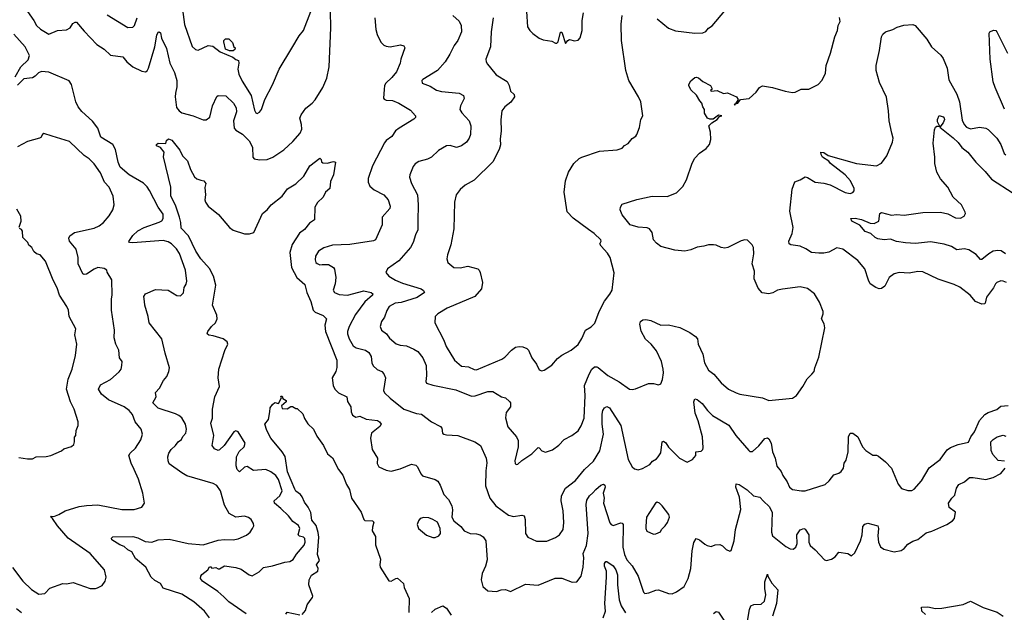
# Model space of a CAD drawing. Extents: x 1771496 to 1971148, y 471553 to 643630.
# Tile 431 of 656: x 1883542 to 1891394, y 569666 to 574391. Entities that reach past the tile are written whole.
import ezdxf

# ---------------------------------------------------------------- set-up
doc = ezdxf.new("R2010")
doc.units = 0

msp = doc.modelspace()

# ---------------------------------------------------------------- linework, layer by layer
at = {"layer": '0CON10XD'}
for points in [[(1883602.9, 574455), (1883653.3, 574385), (1883674.7, 574344.7), (1883708.6, 574315), (1883775, 574276), (1883842.5, 574305), (1883915, 574309.2), (1883943, 574327), (1883965, 574360), (1883985, 574372), (1883995, 574370), (1884055, 574298), (1884156.7, 574193.3), (1884214.2, 574155), (1884265, 574106.7), (1884365, 574094.4), (1884395.7, 574055), (1884445, 574014.4), (1884515, 573980.5), (1884545, 573975.8), (1884557.1, 573982.9), (1884568.5, 574005), (1884620, 574175), (1884635, 574267.5), (1884645, 574290), (1884655, 574293.3), (1884663.3, 574285), (1884672.7, 574242.7), (1884712.1, 574162.1), (1884739.6, 574045), (1884775, 573968.8), (1884794.5, 573905), (1884795.4, 573855), (1884782.9, 573805), (1884782, 573775), (1884791.9, 573691.9), (1884813, 573663), (1884835, 573648.5), (1884925.3, 573625.3), (1885005, 573592.5), (1885028.8, 573591.2), (1885057.5, 573612.5), (1885079.2, 573705), (1885115, 573777.5), (1885125, 573786.7), (1885185, 573783.3), (1885248, 573725), (1885269.1, 573689.1), (1885271.4, 573655), (1885247.9, 573585), (1885252.5, 573525), (1885265, 573510), (1885318.1, 573478.1), (1885372.9, 573425), (1885398.5, 573375), (1885400, 573295), (1885412.3, 573282.3), (1885455, 573274), (1885515, 573275.6), (1885560, 573295), (1885646.8, 573353.2), (1885719.7, 573420.3), (1885778.6, 573485), (1885792.4, 573517.6), (1885790, 573555), (1885776.7, 573605), (1885785, 573631.2), (1885824.2, 573685), (1885874, 573725), (1885897.6, 573752.4), (1885959.3, 573850.7), (1885992.2, 573925), (1886009.6, 574015), (1886023.3, 574325), (1886019.2, 574459.2)], [(1884841.1, 574471.1), (1884855, 574352.5), (1884916.1, 574176.1), (1884945, 574153.3), (1884965, 574146.7), (1885045, 574184), (1885080.6, 574180.6), (1885139.2, 574135), (1885241.1, 574091.1), (1885265, 574072.2), (1885286, 574065), (1885290.4, 574045), (1885280.5, 573995), (1885289.4, 573955), (1885315, 573899.5), (1885387.1, 573785), (1885415, 573670), (1885425, 573647.5), (1885435, 573642.5), (1885455, 573653.3), (1885470, 573675), (1885496.1, 573753.9), (1885557.7, 573872.3), (1885612, 573995), (1885712.5, 574162.5), (1885769.3, 574260.7), (1885805.9, 574304.1), (1885862.5, 574455)], [(1887584, 574455), (1887591.2, 574335), (1887610, 574305), (1887635, 574280), (1887685, 574243.8), (1887715, 574228.8), (1887785, 574220), (1887815, 574203.3), (1887825, 574203.8), (1887835.8, 574215), (1887855, 574290), (1887865, 574290), (1887895, 574200), (1887912.5, 574225), (1887925, 574232.5), (1887965, 574223.3), (1887995, 574227.5), (1888010, 574245), (1888026.1, 574303.9), (1888028, 574385), (1888038, 574445)], [(1888625, 574396.7), (1888715, 574323.8), (1888771.7, 574301.7), (1888925, 574284), (1888990, 574285), (1889013, 574297), (1889035, 574322.5), (1889065, 574342.5), (1889165, 574462.5)], [(1884238.9, 574428.9), (1884405, 574328), (1884445, 574330), (1884457, 574343), (1884478.6, 574405)], [(1886374.4, 574405), (1886382.6, 574312.6), (1886393.2, 574273.2), (1886422.5, 574212.5), (1886445, 574187.5), (1886465, 574178.9), (1886495.5, 574174.5), (1886579.7, 574189.7), (1886605, 574181.2), (1886614, 574165), (1886580.8, 574075), (1886576.9, 574045), (1886545.4, 573975), (1886509.6, 573930.4), (1886460.8, 573885), (1886450.8, 573865), (1886447.5, 573835), (1886443.8, 573765), (1886448.3, 573758.3), (1886465, 573748.8), (1886515, 573745.8), (1886566.4, 573726.4), (1886658.3, 573668.3), (1886698, 573625), (1886697.9, 573612.1), (1886685, 573597.1), (1886566.7, 573525), (1886538.8, 573505), (1886509.7, 573460.3), (1886465, 573428.8), (1886450.3, 573409.7), (1886354.2, 573225), (1886320, 573125), (1886319.4, 573095), (1886333, 573063), (1886368, 573035), (1886445, 572994), (1886480, 572955), (1886496, 572905), (1886494, 572885), (1886433.2, 572816.8), (1886433.1, 572755), (1886378.8, 572635), (1886362.5, 572627.5), (1886175, 572597.3), (1886035, 572592), (1885966.9, 572573.1), (1885925.5, 572544.5), (1885901.9, 572505), (1885896.7, 572475), (1885902.9, 572455), (1885915, 572445.6), (1885935, 572437.5), (1885955, 572438.2), (1886005, 572438.2), (1886044.2, 572415), (1886052.8, 572402.8), (1886061.5, 572335), (1886056.9, 572285), (1886040.8, 572235), (1886051.2, 572215), (1886090.4, 572200.4), (1886155, 572195.3), (1886285, 572229.2), (1886345, 572215.6), (1886358, 572205), (1886354, 572195), (1886295, 572141.9), (1886220.6, 572039.4), (1886168.5, 571945), (1886156.7, 571905), (1886157.1, 571885), (1886168.2, 571845), (1886200.4, 571790.4), (1886223.8, 571775), (1886298.8, 571755), (1886325, 571738.1), (1886345.4, 571705), (1886349.5, 571655), (1886360, 571630), (1886392.2, 571602.2), (1886430, 571585), (1886445, 571567.5), (1886460, 571535), (1886442, 571435), (1886452, 571415), (1886495, 571374.4), (1886605, 571286.7), (1886705, 571250.8), (1886745, 571245.7), (1886825, 571184), (1886896.6, 571146.6), (1886907.1, 571135), (1886914.3, 571095), (1886925, 571087.5), (1886945, 571080), (1887035.7, 571075.7), (1887172.5, 571025), (1887215.7, 570995.7), (1887262.5, 570895), (1887267.4, 570857.4), (1887258.9, 570795), (1887255.5, 570675), (1887291.4, 570575), (1887340, 570515), (1887440.2, 570440.2), (1887478.7, 570428.7), (1887545, 570439.2), (1887564, 570434), (1887572.5, 570405), (1887576.2, 570295), (1887593.9, 570263.9), (1887664.3, 570234.3), (1887695, 570232.5), (1887745, 570234.2), (1887815, 570262), (1887846.2, 570285), (1887876, 570325), (1887882.3, 570382.3), (1887875.7, 570475), (1887859.4, 570555), (1887863.1, 570595), (1887894.7, 570655.3), (1887975, 570717.5), (1888047.1, 570805), (1888118.8, 570871.2), (1888167.8, 570952.2), (1888197.5, 571085), (1888186.2, 571165), (1888186.4, 571245), (1888192.7, 571275), (1888205, 571295.8), (1888225, 571306), (1888245, 571295.8), (1888335.3, 571155.3), (1888394.7, 570884.7)], [(1886995, 574423.1), (1887045, 574379.2), (1887063.1, 574345), (1887064.3, 574294.3), (1887036.7, 574225), (1887005.4, 574184.6), (1886973.1, 574115), (1886935.5, 574054.5), (1886873.3, 573986.7), (1886757.5, 573915), (1886747.5, 573905), (1886752.5, 573885), (1886815, 573860), (1886865, 573829.2), (1886905, 573819.4), (1887045.5, 573805.5), (1887081.2, 573785), (1887087, 573763), (1887055.8, 573705), (1887052.5, 573675), (1887067, 573647), (1887127.1, 573585), (1887138.9, 573545), (1887137.8, 573475), (1887126.9, 573445), (1887105.8, 573415), (1887065.7, 573384.3), (1887025, 573372), (1886975, 573387.5), (1886945, 573385.8), (1886882.1, 573347.9), (1886826.2, 573295), (1886795, 573279.4), (1886725, 573261.4), (1886695, 573240.8), (1886679.1, 573220.9), (1886652.9, 573155), (1886650.8, 573135), (1886665.8, 573085), (1886713.5, 572993.5), (1886719.4, 572915), (1886715.8, 572785.8), (1886717.5, 572715), (1886697.5, 572675), (1886680.6, 572615), (1886658.6, 572575), (1886565, 572468), (1886473.8, 572405), (1886461.2, 572375), (1886486.6, 572346.6), (1886538, 572315), (1886595, 572290.9), (1886744.5, 572244.5), (1886762.9, 572232.9), (1886768.8, 572215), (1886712.5, 572175), (1886585, 572136.7), (1886535, 572129.6), (1886488, 572105), (1886468.3, 572071.7), (1886449.8, 572020.2), (1886427.1, 571985), (1886416, 571945), (1886428, 571915), (1886466.3, 571886.3), (1886491.3, 571851.3), (1886545, 571807.5), (1886575, 571795.6), (1886625, 571791.4), (1886685, 571762.9), (1886715.8, 571745), (1886755.4, 571695.4), (1886783.5, 571635), (1886785.7, 571555), (1886780, 571505), (1886785, 571493.8), (1886835, 571475.7), (1887020.7, 571440.7), (1887145, 571389.2), (1887175, 571392.5), (1887275, 571425.8), (1887315, 571425.7), (1887385, 571383.8), (1887416.1, 571376.1), (1887447.9, 571347.9), (1887455.7, 571335), (1887455.7, 571305), (1887421.3, 571258.7), (1887417, 571217), (1887435.7, 571145), (1887504, 571065), (1887517.5, 571035), (1887517.5, 570985), (1887490, 570875), (1887493, 570853), (1887500, 570845), (1887515, 570847.5), (1887545, 570876.7), (1887625, 570930), (1887675, 570980), (1887685, 570977.5), (1887705, 570952.5), (1887733.6, 570943.6), (1887789.3, 570960.7), (1887841.7, 570998.3), (1887883.3, 571045), (1887944.1, 571075.9), (1887995, 571113.8), (1888018.3, 571151.7), (1888042.9, 571215), (1888050.4, 571395), (1888046.8, 571475), (1888082.9, 571565), (1888105, 571604.2), (1888125, 571621.9), (1888145, 571624.3), (1888155, 571618.6), (1888233.1, 571553.1), (1888322.9, 571502.9), (1888405, 571443.8), (1888425, 571441.2), (1888452.3, 571447.7), (1888555, 571491.2), (1888595, 571491.2), (1888635, 571480), (1888655, 571487.5), (1888667.9, 571522.1), (1888675.6, 571575), (1888674.3, 571605.7), (1888659.1, 571665), (1888619.5, 571749.5), (1888578.1, 571805), (1888533.4, 571843.4), (1888497.4, 571907.4), (1888487, 571963), (1888491.4, 571985), (1888511.5, 571998.5), (1888535, 572000.6), (1888575, 571992), (1888655, 571956), (1888715, 571958), (1888805.7, 571935.7), (1888887, 571897), (1888930, 571865), (1888946.2, 571845), (1888951.2, 571805), (1888989.4, 571725), (1889001.8, 571655), (1889035.4, 571595.4), (1889076, 571565), (1889135.8, 571495), (1889195.4, 571445.4), (1889254.5, 571414.5), (1889285, 571405.7), (1889465, 571377.1), (1889515, 571354.4), (1889705, 571373.3), (1889737.5, 571395), (1889786.7, 571465), (1889821.7, 571528.3), (1889860, 571565), (1889877.5, 571585), (1889882.5, 571615), (1889915, 571700), (1889961.2, 571935), (1889958, 571965), (1889936.7, 572005), (1889950, 572045), (1889950, 572065), (1889919.5, 572139.5), (1889880, 572205), (1889825, 572248.8), (1889765, 572261.2), (1889625, 572243.3), (1889585, 572233.8), (1889547.1, 572212.9), (1889515.4, 572204.6), (1889463.6, 572213.6), (1889430.4, 572250.4), (1889398.6, 572325), (1889401.1, 572385), (1889382.9, 572445), (1889395.7, 572525), (1889393.3, 572575), (1889383.3, 572595), (1889345, 572633.8), (1889325, 572636), (1889295, 572628.6), (1889190, 572575), (1889165, 572570), (1889135, 572574.3), (1889095, 572592.9), (1889075.5, 572595.5), (1889035, 572594.4), (1888997.5, 572585), (1888945, 572576.7), (1888892.5, 572555), (1888845, 572545.6), (1888765, 572552.5), (1888655, 572582.5), (1888618.7, 572608.7), (1888595.8, 572635), (1888585.6, 572695), (1888565, 572722), (1888545, 572732), (1888475, 572736.9), (1888410, 572755), (1888345, 572836), (1888331.5, 572875), (1888333.1, 572895), (1888345, 572919.2), (1888462, 572958), (1888585, 572983.3), (1888705, 572981.2), (1888780.5, 573009.5), (1888829.1, 573060.9), (1888860, 573115), (1888904.5, 573245.5), (1888925, 573286.7), (1888962.7, 573327.3), (1889015, 573363.3), (1889042.5, 573395), (1889052.5, 573435), (1889051.2, 573495), (1889036.2, 573545), (1889060.6, 573569.4), (1889102.5, 573595), (1889121.7, 573618.3), (1889140, 573625), (1889115, 573630), (1889071.7, 573598.3), (1889045, 573596.7), (1889027.5, 573605), (1889003.8, 573645), (1889003.3, 573675), (1888990, 573695), (1888982.5, 573725), (1888965, 573742.5), (1888939.3, 573789.3), (1888895, 573832.5), (1888877.5, 573865), (1888877.5, 573875), (1888895, 573902.5), (1888925, 573930), (1888935, 573933.3), (1888955, 573926), (1888988.8, 573898.8), (1889050, 573865), (1889060, 573845), (1889060, 573835), (1889050, 573825), (1889055, 573820), (1889105, 573826.7), (1889153, 573803), (1889185, 573806.2), (1889257.5, 573775), (1889270, 573755), (1889250, 573720), (1889240, 573715), (1889245, 573710), (1889250, 573720), (1889267.5, 573725), (1889290, 573755), (1889358.3, 573761.7), (1889415, 573812.5), (1889440.5, 573849.5), (1889465, 573863.3), (1889545, 573851.2), (1889645, 573820), (1889705, 573810), (1889725, 573812.5), (1889773.6, 573836.4), (1889835, 573837.5), (1889910, 573875), (1889941.7, 573908.3), (1889966.7, 573965), (1889973.9, 574026.1), (1890008.8, 574125), (1890042, 574255), (1890063.8, 574305), (1890068.8, 574345), (1890084, 574375), (1890079.3, 574409.3)], [(1887317.8, 574405), (1887301.9, 574295), (1887295.6, 574175), (1887260, 574075), (1887261.2, 574055), (1887271.2, 574035), (1887295, 574006.7), (1887342.1, 573952.1), (1887428.2, 573898.2), (1887446.2, 573865), (1887455, 573820), (1887483.8, 573793.8), (1887488, 573775), (1887457.7, 573732.3), (1887409.2, 573695), (1887385.8, 573665), (1887377.9, 573592.1), (1887382.2, 573505), (1887373, 573437), (1887377, 573393), (1887364.3, 573355), (1887315, 573256.2), (1887165, 573110), (1887095, 573071.2), (1887053, 573037), (1887021.2, 572995), (1887009.2, 572935), (1887004.2, 572724.2), (1886980.8, 572595), (1886952.5, 572515), (1886948.8, 572485), (1886956.7, 572455), (1887002.5, 572415), (1887055, 572412.5), (1887115, 572425.8), (1887195, 572404), (1887206, 572395), (1887214.5, 572374.5), (1887231.4, 572295), (1887223.5, 572245), (1887172.5, 572185), (1886949.4, 572090.6), (1886875, 572046), (1886855.9, 572024.1), (1886852.5, 571975), (1886923.3, 571835), (1886942.2, 571785), (1887009.2, 571675), (1887065, 571629.4), (1887122, 571622), (1887165, 571600.6), (1887185, 571600.5), (1887386.2, 571683.8), (1887410.2, 571699.8), (1887462.9, 571757.1), (1887495, 571779.2), (1887525, 571786.4), (1887555, 571782.2), (1887585, 571768.5), (1887599.1, 571755), (1887625, 571695.8), (1887661.9, 571645), (1887685, 571600), (1887705, 571590), (1887725, 571596.2), (1887785, 571636.7), (1887829.5, 571690.5), (1887864.3, 571715.7), (1887940, 571755), (1887995, 571801.2), (1888025, 571850), (1888053.3, 571915), (1888098.8, 571941.2), (1888129.2, 571970.8), (1888163.8, 572065), (1888205, 572147.5), (1888248.8, 572201.2), (1888265.9, 572234.1), (1888281.7, 572371.7), (1888251.2, 572495), (1888230.3, 572530.3), (1888177.5, 572585), (1888167.5, 572605), (1888180, 572625), (1888176.7, 572635), (1888123.3, 572685), (1888077.5, 572717.5), (1887955, 572808.8), (1887908.3, 572858.3), (1887884, 573015), (1887893.2, 573106.8), (1887918, 573175), (1887960, 573245), (1888002.5, 573285), (1888024.1, 573295.9), (1888165, 573343.3), (1888305, 573353.3), (1888345, 573367.5), (1888365, 573387.5), (1888395, 573402.5), (1888427, 573443), (1888455, 573462.5), (1888463.6, 573476.4), (1888485, 573530), (1888493.8, 573595), (1888510, 573625), (1888493.8, 573735), (1888476.2, 573775), (1888399.2, 573905), (1888375.7, 573985), (1888341.9, 574225), (1888338.1, 574355), (1888346, 574425)], [(1891412, 572295), (1891385, 572306.9), (1891365, 572308.1), (1891335, 572295.6), (1891322.5, 572285), (1891307.2, 572252.8), (1891252.7, 572177.3), (1891239.7, 572130.3), (1891235, 572124.2), (1891215, 572121.4), (1891163.4, 572143.4), (1891121.4, 572195), (1891037.9, 572257.9), (1890995, 572280.5), (1890865, 572321.5), (1890745, 572381.1), (1890705, 572384.4), (1890635, 572370), (1890555, 572375.6), (1890515, 572365.6), (1890474.3, 572335), (1890441.2, 572265), (1890413, 572247), (1890395, 572244.3), (1890368, 572255), (1890325, 572285.8), (1890309.6, 572315), (1890281.9, 572405), (1890225, 572471.5), (1890105, 572561.9), (1890058, 572572), (1889995, 572537.1), (1889955, 572528.1), (1889915, 572529.4), (1889855, 572535.7), (1889812, 572565), (1889764.6, 572584.6), (1889690, 572595), (1889678.8, 572605), (1889675.8, 572625), (1889702.5, 572685), (1889711.1, 572735), (1889682.9, 572865), (1889701.3, 573038.7), (1889723.3, 573096.7), (1889765, 573113.1), (1889805, 573137.8), (1889825, 573132.2), (1889886.2, 573095), (1889955, 573088.2), (1890003.7, 573073.7), (1890125, 573011.9), (1890165, 573004.4), (1890185, 573012), (1890196, 573025), (1890195.8, 573045), (1890167.1, 573105), (1890125, 573152.9), (1890008.8, 573245), (1889995, 573263.3), (1889945, 573293.8), (1889932.5, 573315), (1889930, 573335), (1889955, 573332.5), (1889988.3, 573308.3), (1890215, 573244.3), (1890375, 573226.7), (1890415, 573246.7), (1890458, 573305), (1890502, 573415), (1890506, 573445), (1890495.8, 573485.8), (1890475.7, 573585), (1890470.8, 573665), (1890454, 573774), (1890398.9, 573888.9), (1890370.8, 573985), (1890370.8, 574025), (1890398.9, 574145), (1890414.4, 574255), (1890424.3, 574275), (1890445.6, 574295), (1890505, 574311.2), (1890539.5, 574330.5), (1890593.7, 574346.3), (1890665, 574352.2), (1890684, 574345), (1890776.4, 574236.4), (1890814.2, 574175), (1890887.6, 574107.6), (1890905, 574082), (1890937.3, 574005), (1890950.2, 573910.2), (1891015.9, 573795.9), (1891036.1, 573735), (1891058.8, 573588.8), (1891073.3, 573555), (1891091.4, 573535), (1891125, 573520), (1891195, 573534.3), (1891245.7, 573525.7), (1891265, 573516), (1891334.2, 573445), (1891365.7, 573395), (1891392, 573325), (1891405, 573313.8)], [(1891396.2, 573676.2), (1891319.6, 573849.6), (1891306, 573895), (1891279.6, 574075), (1891273.6, 574283.6), (1891277.5, 574295), (1891307, 574307), (1891325, 574303.3), (1891335, 574293.3), (1891419.5, 574125)], [(1883505, 573936.2), (1883550.8, 574015), (1883609.9, 574070.1), (1883618.9, 574105), (1883585.2, 574175.2), (1883494, 574275)], [(1885245, 574142.5), (1885215, 574143.3), (1885182.5, 574155), (1885170, 574215), (1885170, 574225), (1885181.7, 574238.3), (1885208.3, 574238.3), (1885238.3, 574208.3), (1885250, 574175), (1885260, 574165), (1885258.3, 574151.7), (1885245, 574142.5)], [(1885055, 569622), (1885014.5, 569674.5), (1884930.9, 569750.9), (1884835, 569810.5), (1884685, 569858.1), (1884664.3, 569895), (1884619.2, 569919.2), (1884588.9, 569945), (1884548.5, 570025), (1884464.6, 570095), (1884435, 570148.6), (1884405, 570164.4), (1884375, 570191.9), (1884340, 570205), (1884276.5, 570245), (1884272.5, 570257.5), (1884283.2, 570266.8), (1884445, 570270), (1884485, 570260), (1884541.5, 570231.5), (1884595, 570225.5), (1884645, 570242.9), (1884735, 570250.5), (1884885, 570215.6), (1885005, 570203.5), (1885125, 570241.2), (1885175, 570247.8), (1885245, 570243.5), (1885285, 570250.6), (1885349.8, 570280.2), (1885378.6, 570305), (1885399.2, 570335), (1885408, 570355), (1885405.8, 570375), (1885387.5, 570405), (1885365, 570422.9), (1885335, 570432.2), (1885265, 570423.8), (1885212.5, 570455), (1885175, 570520), (1885143.8, 570635), (1885115, 570677.8), (1885085, 570693.5), (1884875, 570753.6), (1884835, 570778.6), (1884735, 570850), (1884724.4, 570875), (1884723.1, 570905), (1884730, 570935), (1884748.6, 570965), (1884785, 570997.1), (1884805.7, 571025), (1884832.5, 571045), (1884842.9, 571067.1), (1884867.1, 571095), (1884871.4, 571125), (1884864.2, 571165), (1884835.5, 571215.5), (1884811.2, 571235), (1884785, 571248.9), (1884645, 571294), (1884603.3, 571335), (1884630, 571385), (1884625, 571417.5), (1884657.3, 571452.7), (1884688.8, 571515), (1884715, 571546.2), (1884731.4, 571585), (1884736.7, 571615), (1884701.9, 571731.9), (1884676.5, 571846.5), (1884572.9, 571975), (1884567.1, 572025), (1884540, 572115), (1884537.1, 572145), (1884532.2, 572185), (1884545, 572204.2), (1884625, 572238.6), (1884724.5, 572234.5), (1884795, 572191.2), (1884825, 572190), (1884848, 572212), (1884853.8, 572255), (1884868.8, 572281.2), (1884874, 572305), (1884863.1, 572395), (1884815, 572526), (1884791.8, 572565), (1884751.9, 572605), (1884725, 572619.6), (1884685, 572629.6), (1884445, 572610.9), (1884417.5, 572615), (1884412, 572622), (1884445, 572670.8), (1884485, 572707.3), (1884535.3, 572734.7), (1884655, 572775.6), (1884675, 572787.5), (1884686.9, 572805), (1884685, 572841.2), (1884645.8, 572895.8), (1884577.8, 573027.8), (1884558.8, 573058.8), (1884528.1, 573088.1), (1884415, 573152.7), (1884343.6, 573215), (1884326, 573256), (1884305.3, 573355.2), (1884285.3, 573395.3), (1884190, 573455), (1884165, 573525.6), (1884121.3, 573581.3), (1884038.1, 573658.1), (1884007.5, 573695), (1883989.2, 573735), (1883956, 573875), (1883935, 573902.5), (1883772.9, 573972.9), (1883715, 573978.5), (1883691.8, 573968.2), (1883665, 573939.4), (1883645, 573927.3), (1883575, 573920), (1883525, 573868)], [(1891403.1, 572525), (1891367.9, 572547.9), (1891341.4, 572551.4), (1891304.7, 572545.3), (1891270.6, 572525), (1891215, 572477.5), (1891205, 572477.5), (1891169.3, 572519.3), (1891111.2, 572555), (1891074.6, 572564.6), (1891015, 572556.5), (1890972.4, 572582.4), (1890915, 572600.5), (1890805, 572620.9), (1890685, 572607.3), (1890605, 572611.8), (1890535, 572622.2), (1890485, 572640), (1890435, 572636), (1890384.4, 572644.4), (1890363.2, 572653.2), (1890328.8, 572685), (1890285, 572702.5), (1890242, 572752), (1890177.5, 572785), (1890170, 572805), (1890205, 572809.2), (1890255, 572796.9), (1890325, 572768.6), (1890355.5, 572764.5), (1890393.3, 572785), (1890401.2, 572845), (1890415, 572853.3), (1890495, 572832), (1890535, 572836.9), (1890595, 572831.9), (1890745, 572854.5), (1890885, 572856.5), (1890942.1, 572842.1), (1891005, 572811.4), (1891045, 572809.2), (1891073.8, 572825), (1891084, 572845), (1891082, 572855), (1891052, 572915), (1890985, 572976.7), (1890942.9, 573055), (1890885, 573120.6), (1890854.6, 573175), (1890840, 573245), (1890840.8, 573295), (1890825.8, 573405), (1890836.6, 573513.4), (1890845, 573533.3), (1890855, 573542.5), (1890865, 573542.5), (1890880, 573540), (1890860, 573575), (1890860.8, 573595), (1890873.8, 573626.2), (1890905, 573616.7), (1890915, 573606.7), (1890915.6, 573595), (1890905, 573568.8), (1890880, 573535), (1890985, 573447.9), (1891025, 573410.6), (1891055, 573371.1), (1891103.1, 573335), (1891166.7, 573255), (1891241.2, 573181.2), (1891290.5, 573120.5), (1891465, 573006.9)], [(1883485, 570022.5), (1883565.4, 569915.4), (1883635, 569847.5), (1883695, 569810), (1883742.5, 569815), (1883781.7, 569858.3), (1883885, 569895.8), (1883915, 569893.8), (1883967.5, 569902.5), (1884105, 569856.7), (1884145, 569856.7), (1884162.5, 569862.5), (1884199.3, 569880.7), (1884222.5, 569915), (1884230, 569945), (1884216.7, 570005), (1884103.3, 570135), (1883928.3, 570258.3), (1883842, 570355), (1883804, 570414), (1883790, 570425), (1883795, 570432.5), (1883815, 570428.8), (1883854.3, 570445.7), (1883904.3, 570475.7), (1884015, 570508.5), (1884075, 570516.5), (1884165, 570521.9), (1884355.5, 570485.5), (1884455, 570485.6), (1884515.7, 570504.3), (1884536, 570535), (1884522.9, 570615), (1884488.8, 570728.8), (1884455, 570804), (1884429.5, 570855), (1884411.1, 570915), (1884422.9, 570935), (1884465, 570975.8), (1884508.9, 571041.1), (1884520.6, 571085), (1884510, 571125), (1884463.8, 571183.8), (1884442.1, 571242.1), (1884415.6, 571275), (1884375, 571304.5), (1884251.1, 571361.1), (1884195, 571405.7), (1884171.3, 571445), (1884185, 571478.5), (1884266.8, 571523.2), (1884335.5, 571584.5), (1884350, 571605), (1884357.5, 571635), (1884358, 571665), (1884338.8, 571695), (1884331.4, 571755), (1884307.5, 571805), (1884294.2, 571855), (1884297.5, 571915), (1884272.9, 572075), (1884274.2, 572165), (1884280, 572195), (1884276.4, 572316.4), (1884238.3, 572378.3), (1884237.5, 572395), (1884215, 572406.2), (1884165, 572415.5), (1884135, 572402.9), (1884075, 572361.9), (1884055, 572359.4), (1884045, 572365.7), (1884007.5, 572445), (1884007.5, 572495), (1883991.7, 572561.7), (1883938.8, 572625), (1883932.3, 572647.7), (1883941.7, 572668.3), (1883980, 572695), (1884135, 572729.2), (1884175, 572748), (1884211.2, 572775), (1884255, 572826.7), (1884284.1, 572875.9), (1884294, 572915), (1884286, 572985), (1884254.2, 573055), (1884218.9, 573095), (1884185, 573170), (1884135, 573240.8), (1884095, 573282), (1884055, 573309.2), (1883939.2, 573419.2), (1883801.4, 573461.4), (1883735, 573482.5), (1883723.6, 573476.4), (1883709.3, 573450.7), (1883700, 573445), (1883605, 573418.8), (1883525, 573376.7)], [(1885347.5, 569655), (1885208.5, 569748.5), (1885170.6, 569790.6), (1885121.1, 569831.1), (1885000, 569915), (1884983.8, 569935), (1884986, 569955), (1884992.9, 569967.1), (1885042.5, 570005), (1885055, 570027.5), (1885065, 570027.5), (1885075, 570017.5), (1885105, 570023.8), (1885125, 570012.9), (1885135, 570013.1), (1885175, 570037.8), (1885264.6, 570024.6), (1885309.1, 570009.1), (1885370.6, 569965), (1885395, 569957.7), (1885451.3, 569988.7), (1885485, 570024), (1885556.4, 570036.4), (1885655, 570066.7), (1885695, 570071.2), (1885723, 570087), (1885750.2, 570129.8), (1885809.5, 570200.5), (1885818, 570225), (1885815, 570253.8), (1885805.2, 570265.2), (1885774.3, 570274.3), (1885761.1, 570285), (1885775.4, 570335), (1885765, 570358.9), (1885721.1, 570391.1), (1885685.4, 570435.4), (1885625, 570494.4), (1885572.5, 570535), (1885570.6, 570555), (1885615.5, 570595), (1885634.6, 570635), (1885605.4, 570725), (1885585, 570755.5), (1885545, 570786.9), (1885505, 570805.6), (1885405, 570797.1), (1885355, 570828.1), (1885335, 570822.5), (1885295, 570786.2), (1885275, 570803.3), (1885266.9, 570835), (1885271.1, 570905), (1885292.1, 570947.9), (1885331.4, 570985), (1885338.6, 571015), (1885285, 571106.2), (1885265, 571113.3), (1885250, 571105), (1885172, 570995), (1885135, 570961.2), (1885125, 570956.7), (1885095, 570970), (1885075.8, 570995), (1885090.8, 571075), (1885065.6, 571175), (1885079.4, 571215), (1885080, 571285), (1885098.8, 571385), (1885134, 571465), (1885124.2, 571535), (1885128.6, 571605), (1885177, 571753), (1885202, 571805), (1885195, 571821.2), (1885165, 571845.6), (1885085, 571871.4), (1885050, 571875), (1885037.5, 571885), (1885042.5, 571905), (1885070, 571945), (1885104, 571975), (1885115.8, 572005), (1885114, 572035), (1885078.1, 572115), (1885105.6, 572275), (1885086.9, 572345), (1885056.1, 572406.1), (1884985.6, 572485), (1884946.5, 572545), (1884886.7, 572666.7), (1884828.3, 572728.3), (1884826.5, 572775), (1884817.1, 572815), (1884783.1, 572913.1), (1884747.3, 572985), (1884747.8, 573055), (1884688.3, 573298.3), (1884693.3, 573335), (1884665, 573371.2), (1884633.3, 573385), (1884633.3, 573395), (1884645, 573406), (1884707, 573403), (1884713, 573427), (1884728.3, 573441.7), (1884755, 573430), (1884819.7, 573349.7), (1884840.8, 573305), (1884878.6, 573265), (1884903.1, 573195), (1884935, 573138.8), (1884955, 573121.2), (1884985, 573112.5), (1885010, 573105), (1885026.7, 573085), (1885018.3, 573051.7), (1885022.9, 572995), (1885018, 572955), (1885024, 572935), (1885045.8, 572905), (1885126.9, 572836.9), (1885215, 572734.3), (1885245, 572712.9), (1885335, 572683.3), (1885375, 572683.3), (1885408.8, 572695), (1885479.2, 572845), (1885515, 572875.6), (1885546.4, 572913.6), (1885634.5, 572985), (1885676.9, 573043.1), (1885745, 573083.3), (1885807.4, 573142.6), (1885854.4, 573225), (1885935, 573286.7), (1885947, 573277), (1885948.3, 573258.3), (1885958.3, 573248.3), (1885993, 573247), (1886045, 573260), (1886060, 573255), (1886044.2, 573155), (1886019.4, 573100.6), (1886013.8, 573045), (1885980, 573015), (1885960.8, 572975), (1885917.2, 572932.8), (1885894.3, 572895), (1885893.3, 572795), (1885851.7, 572768.3), (1885813.2, 572716.8), (1885772.5, 572687.5), (1885715, 572597.5), (1885695.6, 572535), (1885710, 572415), (1885751.1, 572335), (1885815, 572278.8), (1885830.8, 572215), (1885864.7, 572145), (1885880.8, 572075), (1885898.1, 572058.1), (1885961.7, 572031.7), (1885988, 572005), (1885975.8, 571955), (1885980, 571905), (1886071.4, 571675), (1886071.4, 571618.6), (1886063, 571587), (1886034.2, 571535), (1886040.6, 571475), (1886055.7, 571445), (1886085, 571415.8), (1886149.2, 571385), (1886156.8, 571346.8), (1886181.4, 571305), (1886184.3, 571265), (1886196.9, 571236.9), (1886222.2, 571222.2), (1886255, 571228.6), (1886305, 571205.5), (1886395, 571194.3), (1886411.2, 571185), (1886423.3, 571165), (1886412.7, 571147.3), (1886348, 571095), (1886338.8, 571055), (1886353.3, 570965), (1886395.8, 570895.8), (1886392.3, 570852.3), (1886406.1, 570826.1), (1886465, 570798), (1886505, 570791.2), (1886575, 570809.2), (1886665, 570845.8), (1886699.5, 570839.5), (1886713.8, 570825), (1886740.3, 570770.3), (1886755, 570753.8), (1886855, 570726), (1886875, 570711.2), (1886895, 570680), (1886924.5, 570604.5), (1886960, 570565), (1886986.7, 570515), (1886993.6, 570483.6), (1886988.8, 570425), (1887003.3, 570395), (1887060.9, 570350.9), (1887086.4, 570316.4), (1887135, 570294), (1887185, 570292.9), (1887214.5, 570284.5), (1887238.3, 570268.3), (1887259.4, 570235), (1887268.6, 570085), (1887256.9, 570035), (1887228.6, 569975), (1887220.8, 569925), (1887235, 569872.5), (1887275, 569836.7), (1887345, 569831.2), (1887380, 569845), (1887415, 569848.6), (1887455, 569832), (1887575, 569890), (1887675, 569881.2), (1887813, 569937), (1887865, 569937.5), (1887946.4, 569906.4), (1887985, 569910), (1888018, 569955), (1888034.3, 570025), (1888039.7, 570099.7)], [(1883537, 572737), (1883553.8, 572785), (1883551.2, 572825), (1883519.5, 572879.5)], [(1883535, 570901.2), (1883605, 570890), (1883645, 570890), (1883673.6, 570906.4), (1883753, 570907), (1883790, 570915), (1883876.1, 570953.9), (1883895, 570970), (1883955, 570986.7), (1883972.5, 571005), (1883980, 571025), (1883978.3, 571061.7), (1883990, 571075), (1883992.5, 571115), (1884007.5, 571155), (1884007.5, 571185), (1883976.7, 571285), (1883946, 571345), (1883915.8, 571445), (1883927.5, 571525), (1883960.8, 571605), (1883986.8, 571713.2), (1883997.1, 571805), (1883982.3, 571877.7), (1883990, 571925), (1883936.2, 572025), (1883930, 572075), (1883917.1, 572105), (1883860, 572195), (1883841.7, 572251.7), (1883808, 572315), (1883748.6, 572465), (1883705, 572516.7), (1883675, 572523.3), (1883655, 572542.5), (1883637.5, 572575), (1883614.2, 572594.2), (1883606.7, 572615), (1883567.5, 572655), (1883563.3, 572705), (1883555, 572717.5), (1883540, 572725)], [(1885795, 569648.1), (1885820.3, 569679.7), (1885835.4, 569725), (1885858.9, 569761.1), (1885876.9, 569783.1), (1885878.9, 569795), (1885848.7, 569885), (1885851.1, 569925), (1885869, 569961), (1885918.6, 569995), (1885922.9, 570015), (1885909.2, 570045), (1885932, 570078), (1885916.6, 570126.6), (1885926.4, 570265), (1885923.2, 570303.2), (1885905, 570357.1), (1885870.1, 570400.1), (1885862.1, 570462.1), (1885843.3, 570503.3), (1885812.9, 570545), (1885795.4, 570585.4), (1885780, 570605), (1885745, 570630.8), (1885735, 570648.8), (1885677.9, 570785), (1885658.9, 570908.9), (1885635.7, 570945.7), (1885543.2, 571053.2), (1885513.3, 571115), (1885496.7, 571165), (1885525.9, 571204.1), (1885536.7, 571265), (1885540, 571295), (1885557, 571323), (1885575, 571340), (1885605, 571330), (1885630, 571375), (1885625, 571390), (1885635, 571390), (1885640, 571370), (1885667.5, 571355), (1885667.5, 571345), (1885628.3, 571311.7), (1885635, 571290), (1885675, 571287.5), (1885705, 571307.5), (1885717, 571307), (1885745, 571290), (1885755, 571290), (1885798.3, 571248.3), (1885811.7, 571211.7), (1885839.5, 571169.5), (1885885, 571126.7), (1885910, 571070), (1885965.4, 570995), (1885995, 570930), (1886036.5, 570896.5), (1886083.6, 570805), (1886118.5, 570758.5), (1886147.5, 570685), (1886170.6, 570645), (1886186.4, 570575), (1886263.5, 570465), (1886285, 570406.7), (1886295, 570398.8), (1886354.2, 570394.2), (1886366.7, 570385), (1886354.2, 570345), (1886352, 570315), (1886379.3, 570269.3), (1886378.8, 570205), (1886419.5, 570089.5), (1886413.8, 570045), (1886417.5, 570025), (1886485, 569917.5), (1886505, 569913.3), (1886540, 569935), (1886555, 569937.5), (1886602.5, 569895), (1886607.5, 569865), (1886647.5, 569775), (1886646.2, 569665)], [(1888394.7, 570884.7), (1888426.4, 570826.4), (1888445, 570809.2), (1888475, 570802.9), (1888508, 570812), (1888565.8, 570844.2), (1888588.8, 570871.2), (1888620.3, 570889.7), (1888634, 570905), (1888655, 570937.5), (1888664.2, 571025.8), (1888675, 571030), (1888695, 571016.2), (1888715, 570983.8), (1888803.3, 570895), (1888865, 570864), (1888906.7, 570885), (1888932.5, 570915), (1888932.5, 570945), (1888975, 570951.2), (1888990, 570965), (1888992.3, 570977.7), (1888987.5, 571065), (1888951.8, 571191.8), (1888927.1, 571255), (1888918.8, 571345), (1888925, 571367.5), (1888945, 571362.5), (1888985, 571330.8), (1889025.7, 571275), (1889065.3, 571235.3), (1889197.6, 571157.6), (1889253.3, 571075), (1889355, 570956), (1889365, 570948), (1889385, 570948.8), (1889435, 570992.9), (1889485, 571051.2), (1889505, 571056), (1889515, 571050), (1889533.1, 571015), (1889544.5, 570945), (1889566.9, 570895), (1889580.5, 570830.5), (1889615, 570788.8), (1889626.6, 570756.6), (1889662, 570705), (1889680, 570665), (1889705, 570646.2), (1889775, 570634.2), (1889805, 570635.8), (1889963.9, 570686.1), (1889995.9, 570714.1), (1890035, 570763.3), (1890073.9, 570776.1), (1890091.7, 570788.3), (1890111.2, 570815), (1890115.9, 570854.1), (1890132.3, 570877.7), (1890148.8, 570945), (1890150, 571065), (1890165, 571093.3), (1890185, 571093.8), (1890226.2, 571065), (1890262, 570985), (1890290, 570955), (1890345, 570919.2), (1890375, 570918.1), (1890391.1, 570911.1), (1890446.2, 570866.2), (1890494.2, 570815), (1890547.3, 570687.3), (1890575, 570652.5), (1890625, 570637.5), (1890655, 570637.5), (1890675, 570647.5), (1890733.3, 570715), (1890793.2, 570816.8), (1890881.2, 570885), (1890938.8, 570961.2), (1890965, 570980), (1891025, 571003.8), (1891107, 571023), (1891125.9, 571064.1), (1891156.2, 571105), (1891196, 571195), (1891238.1, 571241.9), (1891265, 571260), (1891335, 571283.1), (1891365, 571310), (1891425, 571314)], [(1891395, 570870), (1891345, 570877.5), (1891302.5, 570925), (1891290, 570955), (1891287.5, 571025), (1891303.8, 571045), (1891337.5, 571065), (1891385, 571077.5), (1891405, 571071.2)], [(1888039.7, 570099.7), (1888034.5, 570135), (1888062, 570198), (1888073.8, 570295), (1888060, 570525), (1888065, 570560), (1888084.4, 570595), (1888112.6, 570617.4), (1888135, 570645.6), (1888175, 570680), (1888198, 570688), (1888208.6, 570678.6), (1888210.8, 570665), (1888195.8, 570615), (1888201.9, 570575), (1888196.4, 570535), (1888248.9, 570378.9), (1888258, 570365), (1888275, 570358.1), (1888335, 570378.8), (1888345, 570376.7), (1888353.8, 570365), (1888350.3, 570185), (1888365, 570126.2), (1888383.5, 570085), (1888425.3, 570035.3), (1888474.3, 569955), (1888516.4, 569826.4), (1888527, 569817), (1888558.8, 569821.2), (1888615, 569842.5), (1888635, 569844.2), (1888715, 569816), (1888745, 569813.8), (1888780.7, 569829.3), (1888839.3, 569870.7), (1888873.3, 569935), (1888894.3, 570015), (1888904.4, 570155), (1888917.6, 570222.4), (1888935, 570253.3), (1888963.3, 570245), (1889005, 570208.6), (1889025, 570198.6), (1889055, 570191.2), (1889087, 570203), (1889125, 570206.7), (1889145, 570196.7), (1889176.4, 570166.4), (1889203.6, 570153.6), (1889215, 570160), (1889240, 570235), (1889249.4, 570325), (1889291.4, 570485), (1889281.4, 570585), (1889253.1, 570665), (1889255, 570690), (1889280, 570685), (1889343, 570643), (1889394.6, 570594.6), (1889445, 570584), (1889473.3, 570553.3), (1889519.7, 570509.7), (1889542.2, 570465), (1889536.1, 570305), (1889543.9, 570275), (1889651.7, 570191.7), (1889685, 570172.9), (1889709.7, 570170.3), (1889731.2, 570185), (1889740.8, 570215), (1889739.2, 570285), (1889765, 570324), (1889795, 570333.8), (1889805, 570330), (1889834.3, 570285), (1889834.4, 570225), (1889845, 570198.8), (1889886.2, 570165), (1889960, 570085), (1889975, 570080), (1890015, 570090), (1890045, 570107.5), (1890075, 570146.2), (1890145, 570136.2), (1890175, 570117.5), (1890200.7, 570139.3), (1890245.8, 570235), (1890259.2, 570285), (1890265, 570350), (1890281.2, 570368.8), (1890305, 570376.2), (1890386.2, 570355), (1890391.4, 570335), (1890385.6, 570275), (1890390.6, 570225), (1890405, 570188.8), (1890431.7, 570168.3), (1890515, 570149.5), (1890570.3, 570159.7), (1890594, 570175), (1890625, 570210), (1890665, 570233.8), (1890705, 570246), (1890770.3, 570299.7), (1890815, 570312.5), (1890934.3, 570365.7), (1890980, 570395), (1890996.7, 570415), (1891003.3, 570465), (1890955, 570502), (1890949.4, 570535), (1890974.5, 570575.5), (1891000, 570600), (1891012.7, 570655), (1891031.9, 570685), (1891075, 570705.6), (1891115, 570739.5), (1891145, 570740.9), (1891245, 570724.4), (1891305, 570740.8), (1891365, 570772), (1891401.2, 570815)], [(1888595, 570290), (1888615, 570291.2), (1888653, 570307), (1888660, 570325), (1888690, 570355), (1888707.4, 570382.6), (1888723.1, 570425), (1888717.9, 570445), (1888665, 570514.2), (1888645, 570536), (1888625, 570543.8), (1888612.5, 570535), (1888540.8, 570425), (1888534.1, 570354.1), (1888534.3, 570334.3), (1888544.2, 570314.2), (1888595, 570290)], [(1886855, 570261.9), (1886884.3, 570275.7), (1886898, 570295), (1886895.6, 570335), (1886873.4, 570383.4), (1886836.9, 570406.9), (1886805, 570418.5), (1886765, 570421.8), (1886735, 570412.9), (1886721.4, 570395), (1886710.8, 570365), (1886722.5, 570335), (1886785, 570281.9), (1886835, 570263.3), (1886855, 570261.9)], [(1888195, 569622.5), (1888212.9, 569675), (1888207.7, 569735), (1888222.1, 569945), (1888221.1, 569995), (1888205.6, 570035), (1888205.8, 570054.2), (1888215, 570070), (1888225, 570071.2), (1888275, 570037.3), (1888296.8, 570005), (1888308.2, 569965), (1888310, 569885), (1888323.1, 569765), (1888338.3, 569718.3), (1888372.2, 569662.2)], [(1889346.2, 569595), (1889360.5, 569689.5), (1889373.4, 569716.6), (1889395, 569729.1), (1889455, 569730), (1889481.5, 569755), (1889491.5, 569805), (1889484.1, 569855), (1889485, 569910), (1889505, 569970), (1889507.5, 569955), (1889538.5, 569898.5), (1889586.9, 569845), (1889577.8, 569735), (1889545.9, 569635)], [(1890765, 569648.8), (1890736.7, 569675), (1890733.6, 569706.4), (1890785, 569710), (1890845, 569697.1), (1890895, 569698.6), (1891065, 569729.2), (1891125, 569754), (1891225, 569703.8), (1891336.2, 569666.2), (1891385, 569636)], [(1883515, 569697.5), (1883555, 569665.8)], [(1885665, 569650), (1885675, 569666.7), (1885774.4, 569645.6)], [(1886825, 569664), (1886855, 569692), (1886915, 569716.7), (1886945, 569698.8), (1886982.7, 569642.7)], [(1889075, 569656.2), (1889095, 569673.8), (1889115, 569666.7), (1889168.8, 569588.8)]]:
    msp.add_lwpolyline(points, dxfattribs=at)

doc.saveas('drawing.dxf')
